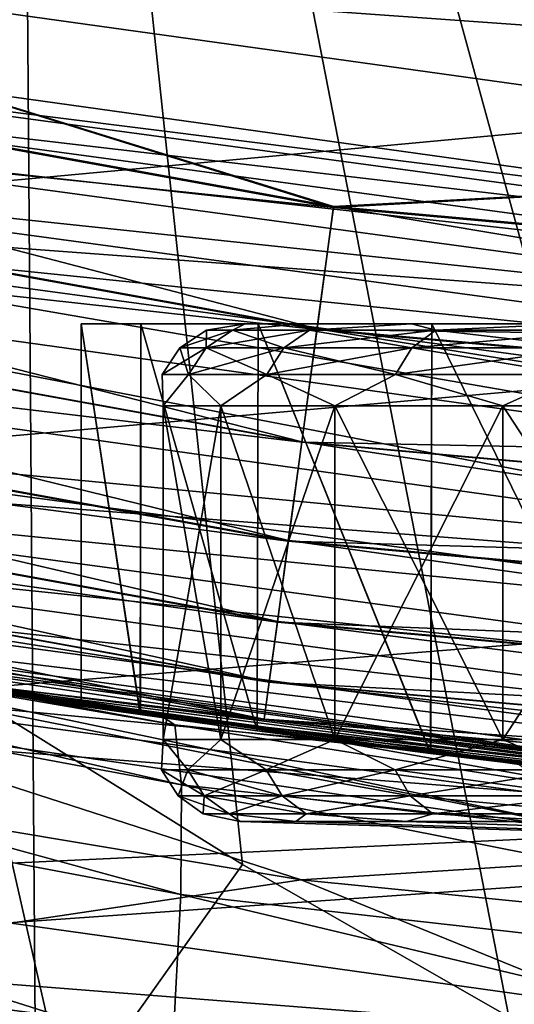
# Model space of a CAD drawing. Header units: metres. Extents: x -22 to 22, y 0 to 204.
# Tile 268 of 497: x -3.316 to -2.714, y 159.032 to 160.23. Entities that reach past the tile are written whole.
import ezdxf

# ---------------------------------------------------------------- set-up
doc = ezdxf.new("R2010")
doc.units = ezdxf.units.M
doc.layers.add('solid_002_SW0002', color=7, linetype='CONTINUOUS')

msp = doc.modelspace()

# ---------------------------------------------------------------- linework, layer by layer
at = {"layer": 'solid_002_SW0002'}
for points in [[(-3.77746, 182.678665, 261.764374), (-5.436296, 81.178215, 275.220306), (-2.719687, 81.176041, 275.085602)], [(-3.472393, 182.67691, 261.751129), (-3.77746, 182.678665, 261.764374), (-2.719687, 81.176041, 275.085602)], [(-1.887785, 182.670227, 261.700287), (-3.472393, 182.67691, 261.751129), (-2.719687, 81.176041, 275.085602)], [(-1.887785, 182.670227, 261.700287), (-2.719687, 81.176041, 275.085602), (0, 81.175316, 275.040649)], [(-2.085577, 158.700439, 198.405685), (-1.701654, 162.23439, 196.748383), (-3.390131, 162.456955, 196.748383)], [(-2.401275, 158.848633, 198.351273), (-2.085577, 158.700439, 198.405685), (-3.390131, 162.456955, 196.748383)], [(-2.720649, 159.016281, 198.290268), (-2.401275, 158.848633, 198.351273), (-3.390131, 162.456955, 196.748383)], [(-3.044443, 159.201614, 198.223694), (-2.720649, 159.016281, 198.290268), (-3.390131, 162.456955, 196.748383)], [(-3.371141, 159.405182, 198.151367), (-3.044443, 159.201614, 198.223694), (-3.390131, 162.456955, 196.748383)], [(-2.01145, 159.952988, 242.790192), (-4.00574, 160.231186, 242.790192), (-2.107356, 160.892807, 247.343277)], [(-3.885818, 160.865707, 241.25), (-3.987927, 160.329697, 241.25), (-2.003749, 160.053009, 241.25)], [(-1.956497, 160.596542, 241.25), (-3.885818, 160.865707, 241.25), (-2.003749, 160.053009, 241.25)], [(-3.793559, 160.301712, 223.884506), (-1.88503, 160.480865, 224.111649), (-1.904344, 160.166885, 224.163696)], [(-4.896861, 160.205444, 0.060957), (-4.863434, 160.351898, 0.015372), (-2.933812, 160.001724, 0.015372)], [(-4.896667, 160.206299, 241.189407), (-2.95386, 159.853729, 241.189407), (-4.863228, 160.352814, 241.234818)], [(-2.933812, 160.001724, 0.015372), (-4.863434, 160.351898, 0.015372), (-3.987926, 160.329697)], [(-4.863228, 160.352814, 241.234818), (-2.933688, 160.00264, 241.234818), (-3.987927, 160.329697, 241.25)], [(-2.95386, 159.853729, 241.189407), (-2.933688, 160.00264, 241.234818), (-4.863228, 160.352814, 241.234818)], [(-2.933688, 160.00264, 241.234818), (-2.003749, 160.053009, 241.25), (-3.987927, 160.329697, 241.25)], [(2.003748, 160.053009), (-2.003747, 160.053009), (-3.987926, 160.329697)], [(-2.933812, 160.001724, 0.015372), (-3.987926, 160.329697), (-2.003747, 160.053009)], [(3.987926, 160.329697), (2.003748, 160.053009), (-3.987926, 160.329697)], [(-3.815432, 159.98912, 223.890594), (-3.793559, 160.301712, 223.884506), (-1.904344, 160.166885, 224.163696)], [(-3.8963, 160.189621, 242.725449), (-4.00574, 160.231186, 242.790192), (-2.01145, 159.952988, 242.790192)], [(-4.927663, 160.070496, 0.134999), (-4.896861, 160.205444, 0.060957), (-2.953976, 159.852875, 0.060957)], [(-4.927489, 160.071259, 241.115524), (-2.972453, 159.716476, 241.115524), (-4.896667, 160.206299, 241.189407)], [(-2.953976, 159.852875, 0.060957), (-4.896861, 160.205444, 0.060957), (-2.933812, 160.001724, 0.015372)], [(-2.972453, 159.716476, 241.115524), (-2.95386, 159.853729, 241.189407), (-4.896667, 160.206299, 241.189407)], [(-3.902607, 160.154861, 242.66684), (-3.8963, 160.189621, 242.725449), (-1.956024, 159.926788, 242.725449)], [(-1.956024, 159.926788, 242.725449), (-3.8963, 160.189621, 242.725449), (-2.01145, 159.952988, 242.790192)], [(-3.815432, 159.98912, 223.890594), (-1.904344, 160.166885, 224.163696), (-1.917641, 159.848328, 224.165482)], [(-3.911121, 160.107941, 242.617767), (-3.902607, 160.154861, 242.66684), (-1.959191, 159.891617, 242.66684)], [(-1.959191, 159.891617, 242.66684), (-3.902607, 160.154861, 242.66684), (-1.956024, 159.926788, 242.725449)], [(-3.921399, 160.051315, 242.58078), (-3.911121, 160.107941, 242.617767), (-1.963465, 159.844116, 242.617767)], [(-1.963465, 159.844116, 242.617767), (-3.911121, 160.107941, 242.617767), (-1.959191, 159.891617, 242.66684)], [(-4.954655, 159.95224, 0.234648), (-4.927663, 160.070496, 0.134999), (-2.972558, 159.715698, 0.134999)], [(-4.954507, 159.952881, 241.016022), (-2.988751, 159.596161, 241.016022), (-4.927489, 160.071259, 241.115524)], [(-2.972558, 159.715698, 0.134999), (-4.927663, 160.070496, 0.134999), (-2.953976, 159.852875, 0.060957)], [(-2.988751, 159.596161, 241.016022), (-2.972453, 159.716476, 241.115524), (-4.927489, 160.071259, 241.115524)], [(-0.980569, 159.825928, 0.015372), (-2.933812, 160.001724, 0.015372), (-2.003747, 160.053009)], [(-2.933688, 160.00264, 241.234818), (-0.980528, 159.826859, 241.234818), (-2.003749, 160.053009, 241.25)], [(-1.968624, 159.786789, 242.58078), (-3.932906, 159.9879, 242.557785), (-3.921399, 160.051315, 242.58078)], [(-1.968624, 159.786789, 242.58078), (-3.921399, 160.051315, 242.58078), (-1.963465, 159.844116, 242.617767)], [(-2.953976, 159.852875, 0.060957), (-2.933812, 160.001724, 0.015372), (-0.980569, 159.825928, 0.015372)], [(-2.95386, 159.853729, 241.189407), (-0.987269, 159.676743, 241.189407), (-2.933688, 160.00264, 241.234818)], [(-0.987269, 159.676743, 241.189407), (-0.980528, 159.826859, 241.234818), (-2.933688, 160.00264, 241.234818)], [(-3.932906, 159.9879, 242.557785), (-2.033714, 159.659622, 242.550003), (-4.044877, 159.939728, 242.550003)], [(-3.932906, 159.9879, 242.557785), (-1.974401, 159.72261, 242.557785), (-2.033714, 159.659622, 242.550003)], [(-1.968624, 159.786789, 242.58078), (-1.974401, 159.72261, 242.557785), (-3.932906, 159.9879, 242.557785)], [(-3.82903, 159.678864, 223.848328), (-3.815432, 159.98912, 223.890594), (-1.917641, 159.848328, 224.165482)], [(-4.976798, 159.855225, 0.356066), (-4.954655, 159.95224, 0.234648), (-2.98884, 159.59549, 0.234648)], [(-4.976681, 159.855743, 240.894714), (-3.002127, 159.497406, 240.894714), (-4.954507, 159.952881, 241.016022)], [(-2.98884, 159.59549, 0.234648), (-4.954655, 159.95224, 0.234648), (-2.972558, 159.715698, 0.134999)], [(-3.002127, 159.497406, 240.894714), (-2.988751, 159.596161, 241.016022), (-4.954507, 159.952881, 241.016022)], [(-4.044877, 159.939728, 242.550003), (-2.043497, 159.554062, 242.550003), (-4.064322, 159.83551, 242.550003)], [(-4.044877, 159.939728, 242.550003), (-2.033714, 159.659622, 242.550003), (-2.043497, 159.554062, 242.550003)], [(-3.240762, 159.860001, 249.193573), (-3.169002, 159.384293, 249.670013), (-3.240891, 159.394638, 249.192215)], [(-3.240762, 159.860001, 249.193573), (-3.240891, 159.394638, 249.192215), (-3.240844, 159.394623, 248.707184)], [(-3.240762, 159.860001, 248.706436), (-3.240844, 159.394623, 248.707184), (-3.16889, 159.384277, 248.229462)], [(-3.240762, 159.860001, 249.193573), (-3.240844, 159.394623, 248.707184), (-3.240762, 159.860001, 248.706436)], [(-3.168353, 159.860001, 249.672791), (-3.169002, 159.384293, 249.670013), (-3.240762, 159.860001, 249.193573)], [(-3.240762, 159.860001, 248.706436), (-3.16889, 159.384277, 248.229462), (-3.168353, 159.860001, 248.227203)], [(-3.240762, 159.860001, 249.193573), (-3.240762, 159.860001, 248.706436), (-3.168353, 159.860001, 248.227203)], [(-3.168353, 159.860001, 249.672791), (-3.240762, 159.860001, 249.193573), (-3.168353, 159.860001, 248.227203)], [(-3.168353, 159.860001, 249.672791), (-3.026791, 159.364517, 250.133606), (-3.169002, 159.384293, 249.670013)], [(-3.168353, 159.860001, 248.227203), (-3.16889, 159.384277, 248.229462), (-3.026643, 159.364502, 247.766022)], [(-3.025496, 159.860001, 250.136932), (-3.026791, 159.364517, 250.133606), (-3.168353, 159.860001, 249.672791)], [(-3.168353, 159.860001, 248.227203), (-3.026643, 159.364502, 247.766022), (-3.025496, 159.860001, 247.763062)], [(-3.168353, 159.860001, 249.672791), (-3.168353, 159.860001, 248.227203), (-3.025496, 159.860001, 247.763062)], [(-3.04131, 159.860001, 248.722885), (-3.168353, 159.860001, 249.672791), (-3.025496, 159.860001, 247.763062)], [(-3.04131, 159.860001, 249.177109), (-3.025496, 159.860001, 250.136932), (-3.168353, 159.860001, 249.672791)], [(-3.04131, 159.860001, 248.722885), (-3.04131, 159.860001, 249.177109), (-3.168353, 159.860001, 249.672791)], [(-3.088268, 159.852386, 248.949997), (-3.04131, 159.860001, 249.177109), (-3.04131, 159.860001, 248.722885)], [(-3.088268, 159.852386, 248.949997), (-3.056834, 159.852386, 249.389511), (-3.04131, 159.860001, 249.177109)], [(-3.056834, 159.852386, 248.510498), (-3.088268, 159.852386, 248.949997), (-3.04131, 159.860001, 248.722885)], [(-3.056834, 159.852386, 249.389511), (-2.973274, 159.860001, 249.629456), (-3.04131, 159.860001, 249.177109)], [(-3.056834, 159.852386, 249.389511), (-2.963172, 159.852386, 249.820068), (-2.973274, 159.860001, 249.629456)], [(-3.056834, 159.852386, 248.510498), (-3.04131, 159.860001, 248.722885), (-2.973274, 159.860001, 248.270554)], [(-2.963172, 159.852386, 248.079941), (-3.056834, 159.852386, 248.510498), (-2.973274, 159.860001, 248.270554)], [(-2.973274, 159.860001, 248.270554), (-3.04131, 159.860001, 248.722885), (-3.025496, 159.860001, 247.763062)], [(-3.04131, 159.860001, 249.177109), (-2.973274, 159.860001, 249.629456), (-3.025496, 159.860001, 250.136932)], [(-3.025496, 159.860001, 250.136932), (-2.815673, 159.336868, 250.572678), (-3.026791, 159.364517, 250.133606)], [(-3.025496, 159.860001, 247.763062), (-3.026643, 159.364502, 247.766022), (-2.815515, 159.336853, 247.327042)], [(-2.814212, 159.860001, 250.575241), (-2.815673, 159.336868, 250.572678), (-3.025496, 159.860001, 250.136932)], [(-3.025496, 159.860001, 247.763062), (-2.815515, 159.336853, 247.327042), (-2.814212, 159.860001, 247.324768)], [(-2.973274, 159.860001, 248.270554), (-3.025496, 159.860001, 247.763062), (-2.814212, 159.860001, 247.324768)], [(-2.838984, 159.860001, 250.063873), (-2.814212, 159.860001, 250.575241), (-3.025496, 159.860001, 250.136932)], [(-2.973274, 159.860001, 249.629456), (-2.838984, 159.860001, 250.063873), (-3.025496, 159.860001, 250.136932)], [(-2.838984, 159.860001, 247.836121), (-2.973274, 159.860001, 248.270554), (-2.814212, 159.860001, 247.324768)], [(-2.963172, 159.852386, 249.820068), (-2.838984, 159.860001, 250.063873), (-2.973274, 159.860001, 249.629456)], [(-2.963172, 159.852386, 248.079941), (-2.973274, 159.860001, 248.270554), (-2.838984, 159.860001, 247.836121)], [(-2.963172, 159.852386, 249.820068), (-2.809188, 159.852386, 250.23291), (-2.838984, 159.860001, 250.063873)], [(-2.809188, 159.852386, 247.667084), (-2.963172, 159.852386, 248.079941), (-2.838984, 159.860001, 247.836121)], [(-2.641377, 159.860001, 247.425003), (-2.838984, 159.860001, 247.836121), (-2.814212, 159.860001, 247.324768)], [(-2.838984, 159.860001, 250.063873), (-2.641377, 159.860001, 250.475006), (-2.814212, 159.860001, 250.575241)], [(-2.809188, 159.852386, 250.23291), (-2.641377, 159.860001, 250.475006), (-2.838984, 159.860001, 250.063873)], [(-2.809188, 159.852386, 247.667084), (-2.838984, 159.860001, 247.836121), (-2.641377, 159.860001, 247.425003)], [(-2.814212, 159.860001, 250.575241), (-2.542264, 159.304092, 250.97435), (-2.815673, 159.336868, 250.572678)], [(-2.814212, 159.860001, 247.324768), (-2.815515, 159.336853, 247.327042), (-2.542105, 159.304062, 246.925446)], [(-2.541369, 159.860001, 250.97554), (-2.542264, 159.304092, 250.97435), (-2.814212, 159.860001, 250.575241)], [(-2.814212, 159.860001, 247.324768), (-2.542105, 159.304062, 246.925446), (-2.541369, 159.860001, 246.924454)], [(-2.641377, 159.860001, 247.425003), (-2.814212, 159.860001, 247.324768), (-2.541369, 159.860001, 246.924454)], [(-2.641377, 159.860001, 250.475006), (-2.541369, 159.860001, 250.97554), (-2.814212, 159.860001, 250.575241)], [(-2.809188, 159.852386, 250.23291), (-2.598017, 159.852386, 250.619644), (-2.641377, 159.860001, 250.475006)], [(-2.598017, 159.852386, 247.28035), (-2.809188, 159.852386, 247.667084), (-2.641377, 159.860001, 247.425003)], [(-4.993237, 159.783203, 0.494579), (-4.976798, 159.855225, 0.356066), (-3.002198, 159.496887, 0.356066)], [(-4.993157, 159.783554, 240.756287), (-3.012066, 159.424042, 240.756287), (-4.976681, 159.855743, 240.894714)], [(-3.002198, 159.496887, 0.356066), (-4.976798, 159.855225, 0.356066), (-2.98884, 159.59549, 0.234648)], [(-3.012066, 159.424042, 240.756287), (-3.002127, 159.497406, 240.894714), (-4.976681, 159.855743, 240.894714)], [(-3.82903, 159.678864, 223.848328), (-1.917641, 159.848328, 224.165482), (-1.924581, 159.533264, 224.116959)], [(-3.120739, 159.830688, 248.949997), (-3.088268, 159.852386, 248.949997), (-3.056834, 159.852386, 248.510498)], [(-3.120739, 159.830688, 248.949997), (-3.088974, 159.830688, 249.394135), (-3.088268, 159.852386, 248.949997)], [(-3.088974, 159.830688, 248.505875), (-3.120739, 159.830688, 248.949997), (-3.056834, 159.852386, 248.510498)], [(-3.088974, 159.830688, 249.394135), (-3.056834, 159.852386, 249.389511), (-3.088268, 159.852386, 248.949997)], [(-3.088974, 159.830688, 249.394135), (-2.994327, 159.830688, 249.829208), (-3.056834, 159.852386, 249.389511)], [(-3.088974, 159.830688, 248.505875), (-3.056834, 159.852386, 248.510498), (-2.963172, 159.852386, 248.079941)], [(-2.994327, 159.830688, 248.070786), (-3.088974, 159.830688, 248.505875), (-2.963172, 159.852386, 248.079941)], [(-2.994327, 159.830688, 249.829208), (-2.963172, 159.852386, 249.820068), (-3.056834, 159.852386, 249.389511)], [(-2.994327, 159.830688, 249.829208), (-2.838723, 159.830688, 250.246399), (-2.963172, 159.852386, 249.820068)], [(-2.994327, 159.830688, 248.070786), (-2.963172, 159.852386, 248.079941), (-2.809188, 159.852386, 247.667084)], [(-2.838723, 159.830688, 247.653595), (-2.994327, 159.830688, 248.070786), (-2.809188, 159.852386, 247.667084)], [(-2.972558, 159.715698, 0.134999), (-2.953976, 159.852875, 0.060957), (-0.987309, 159.675873, 0.060957)], [(-2.972453, 159.716476, 241.115524), (-0.993484, 159.538361, 241.115524), (-2.95386, 159.853729, 241.189407)], [(-2.838723, 159.830688, 250.246399), (-2.809188, 159.852386, 250.23291), (-2.963172, 159.852386, 249.820068)], [(-0.987309, 159.675873, 0.060957), (-2.953976, 159.852875, 0.060957), (-0.980569, 159.825928, 0.015372)], [(-0.993484, 159.538361, 241.115524), (-0.987269, 159.676743, 241.189407), (-2.95386, 159.853729, 241.189407)], [(-2.838723, 159.830688, 250.246399), (-2.625332, 159.830688, 250.637192), (-2.809188, 159.852386, 250.23291)], [(-2.838723, 159.830688, 247.653595), (-2.809188, 159.852386, 247.667084), (-2.598017, 159.852386, 247.28035)], [(-2.625332, 159.830688, 247.262802), (-2.838723, 159.830688, 247.653595), (-2.598017, 159.852386, 247.28035)], [(-2.625332, 159.830688, 250.637192), (-2.598017, 159.852386, 250.619644), (-2.809188, 159.852386, 250.23291)], [(-3.977827, 159.740372, 242.560226), (-4.064322, 159.83551, 242.550003), (-2.043497, 159.554062, 242.550003)], [(-3.142418, 159.798203, 248.949997), (-3.120739, 159.830688, 248.949997), (-3.088974, 159.830688, 248.505875)], [(-3.142418, 159.798203, 248.949997), (-3.110433, 159.798203, 249.397217), (-3.120739, 159.830688, 248.949997)], [(-3.110433, 159.798203, 248.502792), (-3.142418, 159.798203, 248.949997), (-3.088974, 159.830688, 248.505875)], [(-3.110433, 159.798203, 249.397217), (-3.088974, 159.830688, 249.394135), (-3.120739, 159.830688, 248.949997)], [(-3.110433, 159.798203, 249.397217), (-3.015128, 159.798203, 249.835327), (-3.088974, 159.830688, 249.394135)], [(-3.110433, 159.798203, 248.502792), (-3.088974, 159.830688, 248.505875), (-2.994327, 159.830688, 248.070786)], [(-3.015128, 159.798203, 248.064682), (-3.110433, 159.798203, 248.502792), (-2.994327, 159.830688, 248.070786)], [(-3.015128, 159.798203, 249.835327), (-2.994327, 159.830688, 249.829208), (-3.088974, 159.830688, 249.394135)], [(-3.015128, 159.798203, 249.835327), (-2.858444, 159.798203, 250.255402), (-2.994327, 159.830688, 249.829208)], [(-3.015128, 159.798203, 248.064682), (-2.994327, 159.830688, 248.070786), (-2.838723, 159.830688, 247.653595)], [(-2.858444, 159.798203, 247.644592), (-3.015128, 159.798203, 248.064682), (-2.838723, 159.830688, 247.653595)], [(-2.858444, 159.798203, 250.255402), (-2.838723, 159.830688, 250.246399), (-2.994327, 159.830688, 249.829208)], [(-2.858444, 159.798203, 250.255402), (-2.64357, 159.798203, 250.648926), (-2.838723, 159.830688, 250.246399)], [(-2.858444, 159.798203, 247.644592), (-2.838723, 159.830688, 247.653595), (-2.625332, 159.830688, 247.262802)], [(-2.64357, 159.798203, 247.251083), (-2.858444, 159.798203, 247.644592), (-2.625332, 159.830688, 247.262802)], [(-2.64357, 159.798203, 250.648926), (-2.625332, 159.830688, 250.637192), (-2.838723, 159.830688, 250.246399)], [(-3.142418, 159.798203, 248.949997), (-3.141192, 159.759995, 248.7146), (-3.141192, 159.759995, 249.185394)], [(-3.110433, 159.798203, 248.502792), (-3.141192, 159.759995, 248.7146), (-3.142418, 159.798203, 248.949997)], [(-3.142418, 159.798203, 248.949997), (-3.141192, 159.759995, 249.185394), (-3.110433, 159.798203, 249.397217)], [(-3.110433, 159.798203, 248.502792), (-3.071023, 159.759995, 248.249054), (-3.141192, 159.759995, 248.7146)], [(-3.110433, 159.798203, 249.397217), (-3.141192, 159.759995, 249.185394), (-3.071023, 159.759995, 249.65094)], [(-3.015128, 159.798203, 248.064682), (-3.071023, 159.759995, 248.249054), (-3.110433, 159.798203, 248.502792)], [(-3.110433, 159.798203, 249.397217), (-3.071023, 159.759995, 249.65094), (-3.015128, 159.798203, 249.835327)], [(-3.015128, 159.798203, 248.064682), (-2.932252, 159.759995, 247.799179), (-3.071023, 159.759995, 248.249054)], [(-3.015128, 159.798203, 249.835327), (-3.071023, 159.759995, 249.65094), (-2.932252, 159.759995, 250.10083)], [(-2.858444, 159.798203, 247.644592), (-2.932252, 159.759995, 247.799179), (-3.015128, 159.798203, 248.064682)], [(-3.015128, 159.798203, 249.835327), (-2.932252, 159.759995, 250.10083), (-2.858444, 159.798203, 250.255402)], [(-2.858444, 159.798203, 247.644592), (-2.72798, 159.759995, 247.375), (-2.932252, 159.759995, 247.799179)], [(-2.858444, 159.798203, 250.255402), (-2.932252, 159.759995, 250.10083), (-2.72798, 159.759995, 250.524994)], [(-2.64357, 159.798203, 247.251083), (-2.72798, 159.759995, 247.375), (-2.858444, 159.798203, 247.644592)], [(-2.858444, 159.798203, 250.255402), (-2.72798, 159.759995, 250.524994), (-2.64357, 159.798203, 250.648926)], [(-2.64357, 159.798203, 247.251083), (-2.462769, 159.759995, 246.986008), (-2.72798, 159.759995, 247.375)], [(-2.64357, 159.798203, 250.648926), (-2.72798, 159.759995, 250.524994), (-2.462769, 159.759995, 250.913986)], [(-5.003341, 159.738922, 0.644852), (-4.993237, 159.783203, 0.494579), (-3.012115, 159.423676, 0.494579)], [(-5.003301, 159.739105, 240.606079), (-3.018185, 159.37886, 240.606079), (-4.993157, 159.783554, 240.756287)], [(-3.012115, 159.423676, 0.494579), (-4.993237, 159.783203, 0.494579), (-3.002198, 159.496887, 0.356066)], [(-3.018185, 159.37886, 240.606079), (-3.012066, 159.424042, 240.756287), (-4.993157, 159.783554, 240.756287)], [(-3.141192, 159.353928, 248.7146), (-3.141192, 159.759995, 248.7146), (-3.071023, 159.759995, 248.249054)], [(-3.071023, 159.353928, 248.249054), (-3.141192, 159.353928, 248.7146), (-3.071023, 159.759995, 248.249054)], [(-3.141192, 159.353928, 249.185394), (-3.141192, 159.759995, 249.185394), (-3.141192, 159.759995, 248.7146)], [(-3.141192, 159.353928, 248.7146), (-3.141192, 159.353928, 249.185394), (-3.141192, 159.759995, 248.7146)], [(-3.071023, 159.353928, 249.65094), (-3.071023, 159.759995, 249.65094), (-3.141192, 159.759995, 249.185394)], [(-3.141192, 159.353928, 249.185394), (-3.071023, 159.353928, 249.65094), (-3.141192, 159.759995, 249.185394)], [(-3.071023, 159.353928, 248.249054), (-3.071023, 159.759995, 248.249054), (-2.932252, 159.759995, 247.799179)], [(-2.932252, 159.353928, 247.799179), (-3.071023, 159.353928, 248.249054), (-2.932252, 159.759995, 247.799179)], [(-2.932252, 159.353928, 250.10083), (-2.932252, 159.759995, 250.10083), (-3.071023, 159.759995, 249.65094)], [(-3.071023, 159.353928, 249.65094), (-2.932252, 159.353928, 250.10083), (-3.071023, 159.759995, 249.65094)], [(-2.932252, 159.353928, 247.799179), (-2.932252, 159.759995, 247.799179), (-2.72798, 159.759995, 247.375)], [(-2.72798, 159.353928, 247.375), (-2.932252, 159.353928, 247.799179), (-2.72798, 159.759995, 247.375)], [(-2.72798, 159.353928, 250.524994), (-2.72798, 159.759995, 250.524994), (-2.932252, 159.759995, 250.10083)], [(-2.932252, 159.353928, 250.10083), (-2.72798, 159.353928, 250.524994), (-2.932252, 159.759995, 250.10083)], [(-2.72798, 159.353928, 247.375), (-2.72798, 159.759995, 247.375), (-2.462769, 159.759995, 246.986008)], [(-2.462769, 159.353928, 246.986008), (-2.72798, 159.353928, 247.375), (-2.462769, 159.759995, 246.986008)], [(-2.462769, 159.353928, 250.913986), (-2.462769, 159.759995, 250.913986), (-2.72798, 159.759995, 250.524994)], [(-2.72798, 159.353928, 250.524994), (-2.462769, 159.353928, 250.913986), (-2.72798, 159.759995, 250.524994)], [(-3.977827, 159.740372, 242.560226), (-1.996953, 159.472031, 242.560226), (-3.990759, 159.669113, 242.590225)], [(-3.977827, 159.740372, 242.560226), (-2.043497, 159.554062, 242.550003), (-1.996953, 159.472031, 242.560226)], [(-3.01821, 159.378677, 0.644852), (-4.134364, 159.543106, 0.8), (-5.003341, 159.738922, 0.644852)], [(-3.01821, 159.378677, 0.644852), (-5.003341, 159.738922, 0.644852), (-3.012115, 159.423676, 0.494579)], [(-5.003301, 159.739105, 240.606079), (-4.134364, 159.543106, 240.449997), (-3.018185, 159.37886, 240.606079)], [(-2.988751, 159.596161, 241.016022), (-0.998931, 159.417068, 241.016022), (-2.972453, 159.716476, 241.115524)], [(-0.998931, 159.417068, 241.016022), (-0.993484, 159.538361, 241.115524), (-2.972453, 159.716476, 241.115524)], [(-2.98884, 159.59549, 0.234648), (-2.972558, 159.715698, 0.134999), (-0.993519, 159.537582, 0.134999)], [(-0.993519, 159.537582, 0.134999), (-2.972558, 159.715698, 0.134999), (-0.987309, 159.675873, 0.060957)], [(-3.990759, 159.669113, 242.590225), (-2.003445, 159.399902, 242.590225), (-4.001861, 159.607925, 242.637985)], [(-1.996953, 159.472031, 242.560226), (-2.003445, 159.399902, 242.590225), (-3.990759, 159.669113, 242.590225)], [(-3.83402, 159.378571, 223.758743), (-3.82903, 159.678864, 223.848328), (-1.924581, 159.533264, 224.116959)], [(-4.694996, 159.660141, 254.619308), (-3.603015, 159.453415, 254.605255), (-3.126938, 159.371582, 255.105865)], [(-4.668004, 159.653076, 255.127304), (-4.694996, 159.660141, 254.619308), (-3.126938, 159.371582, 255.105865)], [(-4.668004, 159.653076, 255.127304), (-3.126938, 159.371582, 255.105865), (-3.118805, 159.298538, 255.605316)], [(-4.655099, 159.584808, 255.630219), (-4.668004, 159.653076, 255.127304), (-3.118805, 159.298538, 255.605316)], [(-4.001861, 159.607925, 242.637985), (-2.009018, 159.337982, 242.637985), (-4.010375, 159.56102, 242.700211)], [(-2.003445, 159.399902, 242.590225), (-2.009018, 159.337982, 242.637985), (-4.001861, 159.607925, 242.637985)], [(-3.002127, 159.497406, 240.894714), (-1.003402, 159.31752, 240.894714), (-2.988751, 159.596161, 241.016022)], [(-1.003402, 159.31752, 240.894714), (-0.998931, 159.417068, 241.016022), (-2.988751, 159.596161, 241.016022)], [(-4.655962, 159.456345, 256.121368), (-4.655099, 159.584808, 255.630219), (-3.119768, 159.165283, 256.092224)], [(-4.655099, 159.584808, 255.630219), (-3.118805, 159.298538, 255.605316), (-3.119768, 159.165283, 256.092224)], [(-3.002198, 159.496887, 0.356066), (-2.98884, 159.59549, 0.234648), (-0.998961, 159.416397, 0.234648)], [(-0.998961, 159.416397, 0.234648), (-2.98884, 159.59549, 0.234648), (-0.993519, 159.537582, 0.134999)], [(-4.010375, 159.56102, 242.700211), (-2.013292, 159.290497, 242.700211), (-4.015719, 159.531555, 242.772659)], [(-2.009018, 159.337982, 242.637985), (-2.013292, 159.290497, 242.700211), (-4.010375, 159.56102, 242.700211)], [(-2.934125, 159.352127, 232.525635), (-2.076038, 159.255981, 240.449997), (-4.134364, 159.543106, 240.449997)], [(-3.018185, 159.37886, 240.606079), (-4.134364, 159.543106, 240.449997), (-2.076038, 159.255981, 240.449997)], [(-3.903819, 159.501251, 232.492844), (-2.934125, 159.352127, 232.525635), (-4.134364, 159.543106, 240.449997)], [(-4.040068, 159.525681, 187.116333), (-4.134364, 159.543106, 0.8), (-2.076038, 159.255981, 0.8)], [(-3.01821, 159.378677, 0.644852), (-2.076038, 159.255981, 0.8), (-4.134364, 159.543106, 0.8)], [(-3.16889, 159.384277, 248.229462), (-4.134364, 159.543106, 242.850006), (-2.076038, 159.255981, 242.850006)], [(-4.015719, 159.531555, 242.772659), (-2.076038, 159.255981, 242.850006), (-4.134364, 159.543106, 242.850006)], [(-3.240844, 159.394623, 248.707184), (-3.558496, 159.443176, 254.479568), (-4.134364, 159.543106, 242.850006)], [(-3.16889, 159.384277, 248.229462), (-3.240844, 159.394623, 248.707184), (-4.134364, 159.543106, 242.850006)], [(-3.610409, 159.451553, 187.024124), (-4.040068, 159.525681, 187.116333), (-2.076038, 159.255981, 0.8)], [(-2.58922, 159.237976, 188.314804), (-4.040068, 159.525681, 187.116333), (-3.610409, 159.451553, 187.024124)], [(-2.58922, 159.237976, 188.314804), (-3.869033, 159.423859, 188.548187), (-4.040068, 159.525681, 187.116333)], [(-4.015719, 159.531555, 242.772659), (-2.015975, 159.260681, 242.772659), (-2.076038, 159.255981, 242.850006)], [(-2.013292, 159.290497, 242.700211), (-2.015975, 159.260681, 242.772659), (-4.015719, 159.531555, 242.772659)], [(-3.83402, 159.378571, 223.758743), (-1.924581, 159.533264, 224.116959), (-1.92499, 159.229721, 224.019348)], [(-3.732917, 159.428711, 231.679169), (-2.934125, 159.352127, 232.525635), (-3.903819, 159.501251, 232.492844)], [(-3.012115, 159.423676, 0.494579), (-3.002198, 159.496887, 0.356066), (-1.003425, 159.317001, 0.356066)], [(-3.012066, 159.424042, 240.756287), (-1.006724, 159.243546, 240.756287), (-3.002127, 159.497406, 240.894714)], [(-1.003425, 159.317001, 0.356066), (-3.002198, 159.496887, 0.356066), (-0.998961, 159.416397, 0.234648)], [(-1.006724, 159.243546, 240.756287), (-1.003402, 159.31752, 240.894714), (-3.002127, 159.497406, 240.894714)], [(-4.670579, 159.269638, 256.593262), (-4.655962, 159.456345, 256.121368), (-3.12981, 158.973846, 256.559235)], [(-4.655962, 159.456345, 256.121368), (-3.119768, 159.165283, 256.092224), (-3.12981, 158.973846, 256.559235)], [(-3.603015, 159.453415, 254.605255), (-3.558496, 159.443176, 254.479568), (-3.144372, 159.383331, 254.600525)], [(-3.603015, 159.453415, 254.605255), (-3.144372, 159.383331, 254.600525), (-3.126938, 159.371582, 255.105865)], [(-2.708074, 159.323563, 186.865463), (-3.610409, 159.451553, 187.024124), (-2.076038, 159.255981, 0.8)], [(-2.58922, 159.237976, 188.314804), (-3.610409, 159.451553, 187.024124), (-2.708074, 159.323563, 186.865463)], [(-1.828714, 159.234436, 251.636322), (-1.784365, 159.230865, 254.498199), (-3.558496, 159.443176, 254.479568)], [(-3.144372, 159.383331, 254.600525), (-3.558496, 159.443176, 254.479568), (-1.784365, 159.230865, 254.498199)], [(-2.209806, 159.268784, 251.333054), (-1.828714, 159.234436, 251.636322), (-3.558496, 159.443176, 254.479568)], [(-2.542264, 159.304092, 250.97435), (-2.209806, 159.268784, 251.333054), (-3.558496, 159.443176, 254.479568)], [(-2.815673, 159.336868, 250.572678), (-2.542264, 159.304092, 250.97435), (-3.558496, 159.443176, 254.479568)], [(-3.026791, 159.364517, 250.133606), (-2.815673, 159.336868, 250.572678), (-3.558496, 159.443176, 254.479568)], [(-3.169002, 159.384293, 249.670013), (-3.026791, 159.364517, 250.133606), (-3.558496, 159.443176, 254.479568)], [(-3.240891, 159.394638, 249.192215), (-3.169002, 159.384293, 249.670013), (-3.558496, 159.443176, 254.479568)], [(-3.240844, 159.394623, 248.707184), (-3.240891, 159.394638, 249.192215), (-3.558496, 159.443176, 254.479568)], [(-2.97331, 159.183182, 230.876404), (-4.445492, 159.428787, 230.834534), (-3.702586, 159.074295, 230.053909)], [(-3.732917, 159.428711, 231.679169), (-4.445492, 159.428787, 230.834534), (-2.97331, 159.183182, 230.876404)], [(-2.245627, 159.229355, 231.718185), (-2.934125, 159.352127, 232.525635), (-3.732917, 159.428711, 231.679169)], [(-2.245627, 159.229355, 231.718185), (-3.732917, 159.428711, 231.679169), (-2.97331, 159.183182, 230.876404)], [(-2.58922, 159.237976, 188.314804), (-3.7179, 159.185196, 189.965027), (-3.869033, 159.423859, 188.548187)], [(-3.01821, 159.378677, 0.644852), (-3.012115, 159.423676, 0.494579), (-1.00674, 159.243195, 0.494579)], [(-3.018185, 159.37886, 240.606079), (-1.008769, 159.198013, 240.606079), (-3.012066, 159.424042, 240.756287)], [(-1.00674, 159.243195, 0.494579), (-3.012115, 159.423676, 0.494579), (-1.003425, 159.317001, 0.356066)], [(-1.008769, 159.198013, 240.606079), (-1.006724, 159.243546, 240.756287), (-3.012066, 159.424042, 240.756287)], [(-3.256629, 158.902863, 198.405777), (-3.371141, 159.405182, 198.151367), (-3.734966, 159.206741, 198.299805)], [(-3.256629, 158.902863, 198.405777), (-3.044443, 159.201614, 198.223694), (-3.371141, 159.405182, 198.151367)], [(-3.026643, 159.364502, 247.766022), (-3.16889, 159.384277, 248.229462), (-2.076038, 159.255981, 242.850006)], [(-3.144372, 159.383331, 254.600525), (-1.784365, 159.230865, 254.498199), (-1.809873, 159.234528, 254.590485)], [(-3.144372, 159.383331, 254.600525), (-1.809873, 159.234528, 254.590485), (-1.567261, 159.202118, 255.092651)], [(-3.126938, 159.371582, 255.105865), (-3.144372, 159.383331, 254.600525), (-1.567261, 159.202118, 255.092651)], [(-3.83028, 159.095612, 223.624039), (-3.83402, 159.378571, 223.758743), (-1.92499, 159.229721, 224.019348)], [(-3.126938, 159.371582, 255.105865), (-1.567261, 159.202118, 255.092651), (-1.563343, 159.126129, 255.589996)], [(-3.118805, 159.298538, 255.605316), (-3.126938, 159.371582, 255.105865), (-1.563343, 159.126129, 255.589996)], [(-1.008777, 159.19783, 0.644852), (-2.076038, 159.255981, 0.8), (-3.01821, 159.378677, 0.644852)], [(-1.008777, 159.19783, 0.644852), (-3.01821, 159.378677, 0.644852), (-1.00674, 159.243195, 0.494579)], [(-3.018185, 159.37886, 240.606079), (-2.076038, 159.255981, 240.449997), (-1.008769, 159.198013, 240.606079)], [(-2.815515, 159.336853, 247.327042), (-3.026643, 159.364502, 247.766022), (-2.076038, 159.255981, 242.850006)], [(-3.142966, 159.317093, 248.949997), (-3.141192, 159.353928, 249.185394), (-3.141192, 159.353928, 248.7146)], [(-3.142966, 159.317093, 248.949997), (-3.110975, 159.317093, 249.397293), (-3.141192, 159.353928, 249.185394)], [(-3.110975, 159.317093, 248.502716), (-3.142966, 159.317093, 248.949997), (-3.141192, 159.353928, 248.7146)], [(-3.110975, 159.317093, 249.397293), (-3.071023, 159.353928, 249.65094), (-3.141192, 159.353928, 249.185394)], [(-3.110975, 159.317093, 248.502716), (-3.141192, 159.353928, 248.7146), (-3.071023, 159.353928, 248.249054)], [(-3.110975, 159.317093, 249.397293), (-3.015654, 159.317093, 249.83548), (-3.071023, 159.353928, 249.65094)], [(-3.015654, 159.317093, 248.064529), (-3.110975, 159.317093, 248.502716), (-3.071023, 159.353928, 248.249054)], [(-3.015654, 159.317093, 249.83548), (-2.932252, 159.353928, 250.10083), (-3.071023, 159.353928, 249.65094)], [(-3.015654, 159.317093, 248.064529), (-3.071023, 159.353928, 248.249054), (-2.932252, 159.353928, 247.799179)], [(-3.015654, 159.317093, 249.83548), (-2.858943, 159.317093, 250.25563), (-2.932252, 159.353928, 250.10083)], [(-2.858943, 159.317093, 247.644363), (-3.015654, 159.317093, 248.064529), (-2.932252, 159.353928, 247.799179)], [(-2.934125, 159.352127, 232.525635), (-1.959069, 159.245453, 232.549042), (-2.076038, 159.255981, 240.449997)], [(-2.245627, 159.229355, 231.718185), (-1.959069, 159.245453, 232.549042), (-2.934125, 159.352127, 232.525635)], [(-2.858943, 159.317093, 250.25563), (-2.72798, 159.353928, 250.524994), (-2.932252, 159.353928, 250.10083)], [(-2.858943, 159.317093, 247.644363), (-2.932252, 159.353928, 247.799179), (-2.72798, 159.353928, 247.375)], [(-2.858943, 159.317093, 250.25563), (-2.644031, 159.317093, 250.649216), (-2.72798, 159.353928, 250.524994)], [(-2.644031, 159.317093, 247.250778), (-2.858943, 159.317093, 247.644363), (-2.72798, 159.353928, 247.375)], [(-2.644031, 159.317093, 250.649216), (-2.462769, 159.353928, 250.913986), (-2.72798, 159.353928, 250.524994)], [(-2.644031, 159.317093, 247.250778), (-2.72798, 159.353928, 247.375), (-2.462769, 159.353928, 246.986008)], [(-2.542105, 159.304062, 246.925446), (-2.815515, 159.336853, 247.327042), (-2.076038, 159.255981, 242.850006)], [(-3.091042, 159.2854, 249.394424), (-3.110975, 159.317093, 249.397293), (-3.142966, 159.317093, 248.949997)], [(-3.122828, 159.2854, 248.949997), (-3.142966, 159.317093, 248.949997), (-3.110975, 159.317093, 248.502716)], [(-3.122828, 159.2854, 248.949997), (-3.091042, 159.2854, 249.394424), (-3.142966, 159.317093, 248.949997)], [(-3.091042, 159.2854, 248.505569), (-3.122828, 159.2854, 248.949997), (-3.110975, 159.317093, 248.502716)], [(-2.996332, 159.2854, 249.829803), (-3.015654, 159.317093, 249.83548), (-3.110975, 159.317093, 249.397293)], [(-3.091042, 159.2854, 249.394424), (-2.996332, 159.2854, 249.829803), (-3.110975, 159.317093, 249.397293)], [(-3.091042, 159.2854, 248.505569), (-3.110975, 159.317093, 248.502716), (-3.015654, 159.317093, 248.064529)], [(-2.996332, 159.2854, 248.07019), (-3.091042, 159.2854, 248.505569), (-3.015654, 159.317093, 248.064529)], [(-2.840624, 159.2854, 250.247269), (-2.858943, 159.317093, 250.25563), (-3.015654, 159.317093, 249.83548)], [(-2.996332, 159.2854, 249.829803), (-2.840624, 159.2854, 250.247269), (-3.015654, 159.317093, 249.83548)], [(-2.996332, 159.2854, 248.07019), (-3.015654, 159.317093, 248.064529), (-2.858943, 159.317093, 247.644363)], [(-2.840624, 159.2854, 247.652725), (-2.996332, 159.2854, 248.07019), (-2.858943, 159.317093, 247.644363)], [(-2.62709, 159.2854, 250.638321), (-2.644031, 159.317093, 250.649216), (-2.858943, 159.317093, 250.25563)], [(-2.840624, 159.2854, 250.247269), (-2.62709, 159.2854, 250.638321), (-2.858943, 159.317093, 250.25563)], [(-2.840624, 159.2854, 247.652725), (-2.858943, 159.317093, 247.644363), (-2.644031, 159.317093, 247.250778)], [(-2.62709, 159.2854, 247.261673), (-2.840624, 159.2854, 247.652725), (-2.644031, 159.317093, 247.250778)], [(-3.119768, 159.165283, 256.092224), (-3.118805, 159.298538, 255.605316), (-1.563945, 158.989944, 256.074341)], [(-3.118805, 159.298538, 255.605316), (-1.563343, 159.126129, 255.589996), (-1.563945, 158.989944, 256.074341)], [(-3.060948, 159.263382, 249.390091), (-3.091042, 159.2854, 249.394424), (-3.122828, 159.2854, 248.949997)], [(-3.092424, 159.263382, 248.949997), (-3.122828, 159.2854, 248.949997), (-3.091042, 159.2854, 248.505569)], [(-3.092424, 159.263382, 248.949997), (-3.060948, 159.263382, 249.390091), (-3.122828, 159.2854, 248.949997)], [(-3.060948, 159.263382, 248.509903), (-3.092424, 159.263382, 248.949997), (-3.091042, 159.2854, 248.505569)], [(-2.96716, 159.263382, 249.821243), (-2.996332, 159.2854, 249.829803), (-3.091042, 159.2854, 249.394424)], [(-3.060948, 159.263382, 249.390091), (-2.96716, 159.263382, 249.821243), (-3.091042, 159.2854, 249.394424)], [(-3.060948, 159.263382, 248.509903), (-3.091042, 159.2854, 248.505569), (-2.996332, 159.2854, 248.07019)], [(-2.96716, 159.263382, 248.078766), (-3.060948, 159.263382, 248.509903), (-2.996332, 159.2854, 248.07019)], [(-2.812968, 159.263382, 250.234634), (-2.840624, 159.2854, 250.247269), (-2.996332, 159.2854, 249.829803)], [(-2.96716, 159.263382, 249.821243), (-2.812968, 159.263382, 250.234634), (-2.996332, 159.2854, 249.829803)], [(-2.96716, 159.263382, 248.078766), (-2.996332, 159.2854, 248.07019), (-2.840624, 159.2854, 247.652725)], [(-2.812968, 159.263382, 247.665359), (-2.96716, 159.263382, 248.078766), (-2.840624, 159.2854, 247.652725)], [(-2.601513, 159.263382, 250.621887), (-2.62709, 159.2854, 250.638321), (-2.840624, 159.2854, 250.247269)], [(-2.812968, 159.263382, 250.234634), (-2.601513, 159.263382, 250.621887), (-2.840624, 159.2854, 250.247269)], [(-2.812968, 159.263382, 247.665359), (-2.840624, 159.2854, 247.652725), (-2.62709, 159.2854, 247.261673)], [(-2.601513, 159.263382, 247.278107), (-2.812968, 159.263382, 247.665359), (-2.62709, 159.2854, 247.261673)], [(-4.698726, 159.027557, 257.038635), (-4.670579, 159.269638, 256.593262), (-3.148781, 158.727127, 256.999268)], [(-4.670579, 159.269638, 256.593262), (-3.12981, 158.973846, 256.559235), (-3.148781, 158.727127, 256.999268)], [(-3.092424, 159.263382, 248.949997), (-3.047608, 159.25412, 248.721619), (-3.047608, 159.25412, 249.178391)], [(-3.060948, 159.263382, 248.509903), (-3.047608, 159.25412, 248.721619), (-3.092424, 159.263382, 248.949997)], [(-3.092424, 159.263382, 248.949997), (-3.047608, 159.25412, 249.178391), (-3.060948, 159.263382, 249.390091)], [(-3.060948, 159.263382, 248.509903), (-2.97953, 159.25412, 248.269943), (-3.047608, 159.25412, 248.721619)], [(-2.96716, 159.263382, 248.078766), (-2.97953, 159.25412, 248.269943), (-3.060948, 159.263382, 248.509903)], [(-3.060948, 159.263382, 249.390091), (-3.047608, 159.25412, 249.178391), (-2.97953, 159.25412, 249.630051)], [(-3.060948, 159.263382, 249.390091), (-2.97953, 159.25412, 249.630051), (-2.96716, 159.263382, 249.821243)], [(-2.96716, 159.263382, 248.078766), (-2.844893, 159.25412, 247.833466), (-2.97953, 159.25412, 248.269943)], [(-2.96716, 159.263382, 249.821243), (-2.97953, 159.25412, 249.630051), (-2.844893, 159.25412, 250.066544)], [(-2.812968, 159.263382, 247.665359), (-2.844893, 159.25412, 247.833466), (-2.96716, 159.263382, 248.078766)], [(-2.96716, 159.263382, 249.821243), (-2.844893, 159.25412, 250.066544), (-2.812968, 159.263382, 250.234634)], [(-2.812968, 159.263382, 247.665359), (-2.646707, 159.25412, 247.421921), (-2.844893, 159.25412, 247.833466)], [(-2.812968, 159.263382, 250.234634), (-2.844893, 159.25412, 250.066544), (-2.646707, 159.25412, 250.478073)], [(-2.601513, 159.263382, 247.278107), (-2.646707, 159.25412, 247.421921), (-2.812968, 159.263382, 247.665359)], [(-2.812968, 159.263382, 250.234634), (-2.646707, 159.25412, 250.478073), (-2.601513, 159.263382, 250.621887)], [(0, 159.160004, 248.949997), (-3.047608, 159.25412, 248.721619), (-2.97953, 159.25412, 248.269943)], [(0, 159.160004, 248.949997), (-3.047608, 159.25412, 249.178391), (-3.047608, 159.25412, 248.721619)], [(0, 159.160004, 248.949997), (-2.97953, 159.25412, 249.630051), (-3.047608, 159.25412, 249.178391)], [(0, 159.160004, 248.949997), (-2.97953, 159.25412, 248.269943), (-2.844893, 159.25412, 247.833466)], [(0, 159.160004, 248.949997), (-2.844893, 159.25412, 250.066544), (-2.97953, 159.25412, 249.630051)], [(0, 159.160004, 248.949997), (-2.844893, 159.25412, 247.833466), (-2.646707, 159.25412, 247.421921)], [(0, 159.160004, 248.949997), (-2.646707, 159.25412, 250.478073), (-2.844893, 159.25412, 250.066544)], [(-2.58922, 159.237976, 188.314804), (-2.485008, 159.012512, 189.750031), (-3.7179, 159.185196, 189.965027)], [(-3.83028, 159.095612, 223.624039), (-1.92499, 159.229721, 224.019348), (-1.918856, 158.945404, 223.875153)], [(-2.245627, 159.229355, 231.718185), (-2.97331, 159.183182, 230.876404), (-1.48943, 159.035553, 230.901489)], [(-3.256629, 158.902863, 198.405777), (-3.734966, 159.206741, 198.299805), (-3.47384, 158.638809, 198.633682)], [(-3.256629, 158.902863, 198.405777), (-2.720649, 159.016281, 198.290268), (-3.044443, 159.201614, 198.223694)], [(-2.485008, 159.012512, 189.750031), (-3.593397, 158.812881, 191.355392), (-3.7179, 159.185196, 189.965027)], [(-2.97331, 159.183182, 230.876404), (-3.702586, 159.074295, 230.053909), (-2.227252, 158.879105, 230.082062)], [(-1.48943, 159.035553, 230.901489), (-2.97331, 159.183182, 230.876404), (-2.227252, 158.879105, 230.082062)], [(-3.12981, 158.973846, 256.559235), (-3.119768, 159.165283, 256.092224), (-1.569058, 158.795624, 256.538422)], [(-3.119768, 159.165283, 256.092224), (-1.563945, 158.989944, 256.074341), (-1.569058, 158.795624, 256.538422)], [(-3.83028, 159.095612, 223.624039), (-1.918856, 158.945404, 223.875153), (-3.8179, 158.836914, 223.44754)], [(-3.702586, 159.074295, 230.053909), (-4.437349, 158.905792, 229.261139), (-2.967905, 158.662827, 229.29007)], [(-2.227252, 158.879105, 230.082062), (-3.702586, 159.074295, 230.053909), (-2.967905, 158.662827, 229.29007)]]:
    msp.add_3dface(points, dxfattribs=at)

doc.saveas('drawing.dxf')
